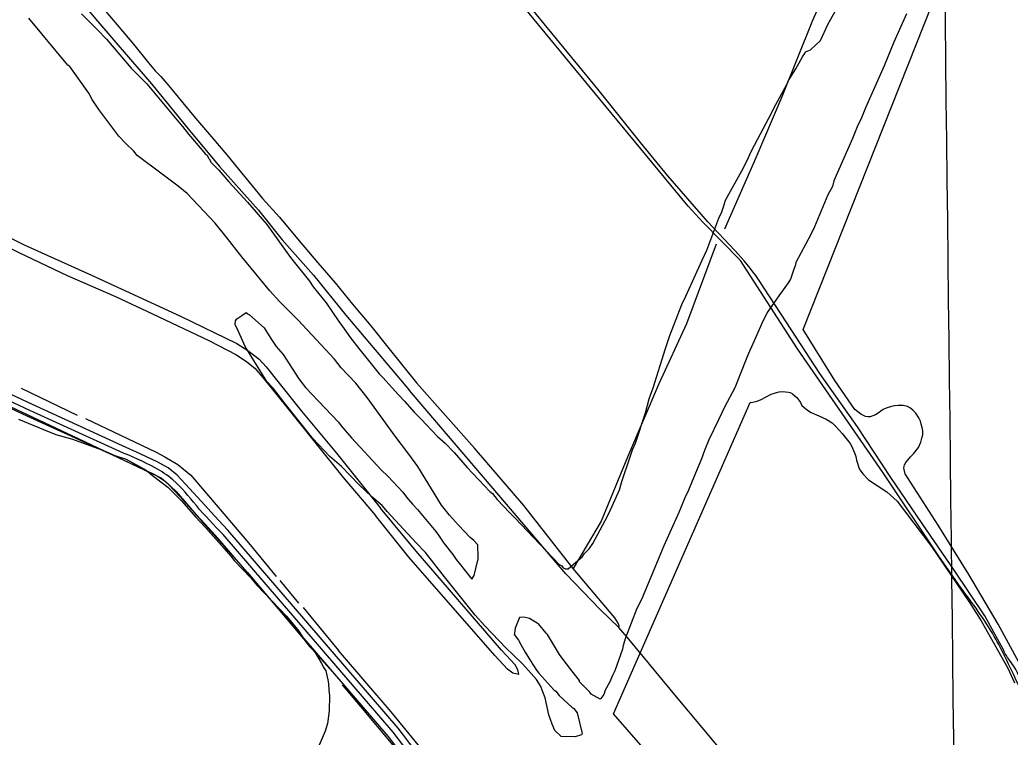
# Model space of a CAD drawing. Extents: x 3683613 to 3738215, y 469626 to 495384.
# Drawn here: x 3696193 to 3698541, y 476777 to 478478 of the extents above; entities that cross this region are included whole.
import ezdxf

# ---------------------------------------------------------------- set-up
doc = ezdxf.new("R2010")
doc.units = 0
for name, color, linetype in [('V-GRID-MAJR', 7, 'Continuous'), ('V-ROAD-CNTR', 7, 'Continuous'), ('V-SITE-VEGE', 7, 'Continuous'), ('V-TOPO-SHOR', 7, 'Continuous')]:
    doc.layers.add(name, color=color, linetype=linetype)

msp = doc.modelspace()

# ---------------------------------------------------------------- linework, layer by layer
at = {"layer": 'V-GRID-MAJR'}
msp.add_spline([(3698426.8, 475163.3), (3698357.2, 481220.7), (3698287.6, 487281.2), (3698217.9, 493341.7), (3698217.9, 493344.8)], degree=3, dxfattribs=at)
at = {"layer": 'V-ROAD-CNTR'}
for points in [[(3698423.5, 477132.6), (3698372.5, 477206), (3698240, 477404), (3698037.2, 477697.5), (3697901.7, 477907.2), (3697812.8, 477998.2), (3697778, 478036.6), (3697594.8, 478258.4), (3697353.6, 478551.6), (3697118, 478834.7)], [(3698525.2, 476983.9), (3698481.6, 477064.8), (3698408.8, 477172.8), (3698333, 477283.8), (3698258, 477392.9), (3698179.1, 477512.7), (3698090.4, 477639.1), (3698010, 477761.9), (3697944.5, 477862.6), (3697938.1, 477871.5), (3697931.5, 477880.4), (3697924.8, 477889.1), (3697917.9, 477897.7), (3697910.8, 477906.2), (3697903.6, 477914.5), (3697896.2, 477922.7), (3697888.7, 477930.7), (3697824.4, 477999.1), (3697729.7, 478108.2), (3697665.2, 478187.2), (3697563.7, 478313.5), (3697447.6, 478455.6), (3697367, 478554.4)], [(3696430.3, 477454.4), (3696216.8, 477551.8), (3695750.5, 477769.6)], [(3697183.4, 476675.4), (3697089.9, 476797.9), (3696686.2, 477267.6), (3696654.5, 477301.9), (3696623, 477336.1), (3696595.2, 477366.6), (3696566.5, 477397.9), (3696544.9, 477415.7), (3696520.7, 477428.8), (3696478.4, 477448.5), (3696436.5, 477468), (3696223.1, 477565.5), (3695757.5, 477782.9)], [(3697160.2, 476656.3), (3697066.5, 476779), (3696663.8, 477247.6), (3696632.4, 477281.6), (3696600.9, 477315.8), (3696573, 477346.4), (3696545.8, 477376.1), (3696528.1, 477390.7), (3696507.2, 477402), (3696465.8, 477421.3), (3696424, 477440.8), (3696210.5, 477538.2), (3695743.4, 477756.3)], [(3697171.8, 476665.9), (3697078.2, 476788.4), (3696675, 477257.6)], [(3698561, 476923.5), (3698559.2, 476928), (3698557.1, 476932.5), (3698554.9, 476936.8), (3698552.5, 476941.1), (3698549.9, 476945.2), (3698547.1, 476949.2), (3698544.2, 476953.2), (3698540.9, 476957.2), (3698537.9, 476961.4), (3698535, 476965.7), (3698532.3, 476970.1), (3698529.7, 476974.6), (3698527.4, 476979.2), (3698525.2, 476983.9)]]:
    msp.add_lwpolyline(points, dxfattribs=at)
for points in [[(3696675, 477257.6), (3696611.9, 477325.9), (3696556.2, 477387), (3696513.9, 477415.4), (3696430.3, 477454.4)], [(3698727.1, 476359.3), (3698672.9, 476390.9), (3698660.3, 476412.3), (3698652.6, 476459), (3698643.4, 476532.6), (3698633.7, 476600.1), (3698613.2, 476716.3), (3698591.5, 476827.4), (3698555.1, 476912.7), (3698503.7, 477015.4), (3698423.5, 477132.6)]]:
    msp.add_spline(points, degree=3, dxfattribs=at)
at = {"layer": 'V-SITE-VEGE'}
for p, q in [((3696190.3, 477531.1), (3696263.1, 477500.8)), ((3696263.1, 477500.8), (3696281.3, 477493.7)), ((3696281.3, 477493.7), (3696316.1, 477484.4)), ((3696316.1, 477484.4), (3696379.1, 477461.1)), ((3696379.1, 477461.1), (3696397.3, 477453.9)), ((3696397.3, 477453.9), (3696418.8, 477445)), ((3696418.8, 477445), (3696445.3, 477436)), ((3696445.3, 477436), (3696493.1, 477409.7)), ((3696493.1, 477409.7), (3696507.8, 477397.7)), ((3696507.8, 477397.7), (3696527.5, 477382.1)), ((3696527.5, 477382.1), (3696543.9, 477370)), ((3696543.9, 477370), (3696576.5, 477337.4)), ((3696576.5, 477337.4), (3696610.6, 477298.1)), ((3696610.6, 477298.1), (3696633.4, 477274.1)), ((3696633.4, 477274.1), (3696677.3, 477224.5)), ((3696677.3, 477224.5), (3696693.5, 477205.7)), ((3696693.5, 477205.7), (3696701.6, 477195.5)), ((3696701.6, 477195.5), (3696740.7, 477154.4)), ((3696740.7, 477154.4), (3696755.3, 477137.3)), ((3696755.3, 477137.3), (3696825.3, 477063.6)), ((3696825.3, 477063.6), (3696838.3, 477048.3)), ((3696838.3, 477048.3), (3696854.5, 477027.8)), ((3696854.5, 477027.8), (3696869, 477005.7)), ((3696869, 477005.7), (3696880.4, 476992)), ((3696880.4, 476992), (3696891.8, 476980.1)), ((3696891.8, 476980.1), (3696896.6, 476971.6)), ((3696896.6, 476971.6), (3696907.8, 476952.9)), ((3696907.8, 476952.9), (3696914.2, 476941)), ((3696914.2, 476941), (3696919, 476934.2)), ((3696919, 476934.2), (3696923.5, 476912.4)), ((3696923.5, 476912.4), (3696924.9, 476904)), ((3696924.9, 476904), (3696926.2, 476887.2)), ((3696926.2, 476887.2), (3696927.6, 476875.5)), ((3696927.6, 476875.5), (3696926.6, 476838.8)), ((3696926.6, 476838.8), (3696922.5, 476808.8)), ((3696922.5, 476808.8), (3696917, 476790.5)), ((3696917, 476790.5), (3696902.8, 476757.5))]:
    msp.add_line(p, q, dxfattribs=at)
for points in [[(3698561.6, 476954.9), (3698512.5, 477044.3), (3698443.5, 477162.3), (3698370.5, 477279.8), (3698292.5, 477401.2), (3698291.4, 477404.7), (3698289.6, 477411.2), (3698289.3, 477414.7), (3698289.8, 477419.1), (3698291.1, 477422.6), (3698293.8, 477428.4), (3698305, 477441.3), (3698312.3, 477449), (3698324.3, 477464.1), (3698329.3, 477476.4), (3698332.2, 477485.7), (3698334, 477494.1), (3698334.1, 477503.1), (3698332.7, 477511), (3698330.6, 477519.4), (3698328.7, 477525.9), (3698325, 477534.3), (3698317.8, 477545.3), (3698311.5, 477551.5), (3698305.1, 477557.1), (3698297.8, 477560.8), (3698287.4, 477563.4), (3698276, 477563.5), (3698265.9, 477562.6), (3698254.3, 477559.4), (3698247.2, 477556.9), (3698240.5, 477553.6), (3698234.8, 477550.2), (3698230.8, 477546.9), (3698221.9, 477541.1), (3698209.4, 477536.8), (3698204, 477536.8), (3698198.3, 477537.5), (3698187.1, 477542.5), (3698180.2, 477548.1), (3698173.1, 477553.8), (3698125.7, 477622.7), (3698050.1, 477743.6), (3698433, 478709.3)], [(3696339.8, 478492.3), (3696377.3, 478454.5), (3696398.5, 478432.3), (3696456.9, 478363.9), (3696494.4, 478326.2), (3696565.8, 478240.8), (3696578.8, 478225.4), (3696593.3, 478206.7), (3696625.8, 478169.1), (3696632.3, 478160.6), (3696637.2, 478157.1), (3696640.4, 478150.3), (3696642, 478148.6), (3696646.8, 478140.1), (3696664.7, 478121.3), (3696689.1, 478093.9), (3696733, 478046), (3696778.5, 477993), (3696835, 477914.7), (3696880.4, 477858.4), (3696888.4, 477844.8), (3696919.2, 477807.3), (3696949.8, 477763), (3696957.9, 477751.1), (3696977.3, 477723.9), (3696996.7, 477698.3), (3697032.3, 477654), (3697045.3, 477638.6), (3697053.5, 477630), (3697090.9, 477589), (3697105.5, 477573.5), (3697128.3, 477547.9), (3697144.5, 477530.8), (3697183.6, 477489.6), (3697201.6, 477474.1), (3697222.8, 477451.9), (3697253.6, 477416), (3697307.4, 477359.5), (3697313.9, 477354.3), (3697325.3, 477340.6), (3697354.6, 477309.8), (3697367.6, 477296.1), (3697455.5, 477203.6), (3697458.8, 477200.2), (3697471.8, 477186.5), (3697478.4, 477183), (3697481.6, 477177.9), (3697486.6, 477176.1), (3697493.3, 477175.9), (3697527.4, 477205.1), (3697531, 477211.7), (3697542.9, 477223.1), (3697551.6, 477236.3), (3697581.4, 477290.7), (3697590.3, 477308.8), (3697615, 477363.4), (3697620.6, 477383.3), (3697640.4, 477441.3), (3697645.9, 477457.9), (3697653, 477474.4), (3697676.5, 477545.7), (3697685.7, 477578.9), (3697694.7, 477605.4), (3697723.8, 477698.3), (3697727.4, 477708.2), (3697734.6, 477729.8), (3697763.2, 477802.6), (3697772.1, 477822.4), (3697811.1, 477908.4), (3697821.7, 477931.5), (3697850.3, 478007.7), (3697857.4, 478022.5), (3697862.8, 478039.1), (3697866.5, 478050.7), (3697905, 478119.9), (3697917.3, 478143), (3697928, 478167.8), (3697977.1, 478260.2), (3697980.7, 478268.5), (3698012.2, 478326.2), (3698015.8, 478334.4), (3698033.2, 478362.4), (3698048.9, 478390.4), (3698054.2, 478398.7), (3698055.9, 478402), (3698067.7, 478406.7), (3698091.7, 478429.5), (3698109.4, 478469.1), (3698146.2, 478533.4)], [(3698295.6, 478492.8), (3698265.5, 478425.1), (3698242.3, 478368.8), (3698198, 478269.6), (3698187.2, 478241.5), (3698180.2, 478228.3), (3698167.7, 478196.9), (3698123.4, 478096), (3698119.7, 478082.7), (3698109.2, 478062.9), (3698077.2, 477986.9), (3698068.3, 477968.7), (3698033.2, 477902.7), (3698031.4, 477894.4), (3698027.8, 477884.5), (3698020.5, 477862.9), (3698015.3, 477854.7), (3697992.8, 477823.5), (3697965, 477784.1), (3697952.7, 477757.7), (3697931.4, 477709.7), (3697920.8, 477686.6), (3697915.4, 477673.4), (3697888.6, 477605.5), (3697864.1, 477559.3), (3697849.9, 477529.6), (3697827, 477481.7), (3697816.3, 477456.9), (3697809.1, 477437), (3697787.7, 477384.1), (3697778.8, 477362.6), (3697770, 477344.4), (3697755.8, 477309.7), (3697720.3, 477230.3), (3697707.9, 477202.2), (3697693.6, 477165.8), (3697666.9, 477103), (3697656.4, 477081.5), (3697629.5, 477012), (3697624.1, 476993.7), (3697622.2, 476985.4), (3697604.2, 476934), (3697598.8, 476922.5), (3697591.7, 476905.9), (3697581.3, 476887.8), (3697577.7, 476877.9), (3697570.7, 476868), (3697569, 476866.4), (3697547.6, 476878.6), (3697544.4, 476883.7), (3697534.6, 476894), (3697519.9, 476907.8), (3697520, 476911.1), (3697505.4, 476929.9), (3697481.1, 476960.6), (3697473.1, 476972.5), (3697468.3, 476981), (3697444.2, 477020), (3697440.9, 477023.4), (3697423.1, 477045.6), (3697419.8, 477047.4), (3697408.3, 477054.4), (3697401.7, 477057.9), (3697395.1, 477059.7), (3697388.4, 477061.5), (3697378.3, 477060.1), (3697367.7, 477035.3), (3697365.7, 477023.7), (3697365.6, 477020.3), (3697375.3, 477006.7), (3697381.7, 476994.9), (3697391.3, 476977.9), (3697404.2, 476957.5), (3697418.6, 476935.4), (3697423.5, 476928.6), (3697459.3, 476889.2), (3697464.2, 476885.8), (3697472.3, 476875.5), (3697501.7, 476848.1), (3697506.6, 476844.6), (3697514.7, 476834.4), (3697526.8, 476785.6), (3697525.1, 476782.3)], [(3697525.1, 476782.3), (3697509.9, 476777.6), (3697476.5, 476778.5), (3697461.8, 476792.2), (3697455.5, 476807.4), (3697447.7, 476829.4), (3697438.7, 476869.7), (3697427.7, 476898.4), (3697418.1, 476913.7), (3697385.6, 476949.6), (3697362.7, 476971.9), (3697346.4, 476987.4), (3697295.9, 477040.5), (3697273.2, 477066.1), (3697200.3, 477156.6), (3697154.9, 477214.6), (3697132.1, 477238.5), (3697063.8, 477312.2), (3697057.3, 477320.7), (3697052.4, 477325.8), (3697027.9, 477346.5), (3696996.9, 477375.7), (3696956.2, 477418.5), (3696928.4, 477442.6), (3696887.6, 477485.4), (3696819.6, 477570.8), (3696793.7, 477604.8), (3696779.1, 477620.3), (3696727.7, 477703.5), (3696711.9, 477739), (3696703.9, 477755.9), (3696704.2, 477764.2), (3696707.6, 477769.2), (3696719.5, 477777.2), (3696729.7, 477783.6), (3696731.3, 477781.9), (3696737.9, 477778.4), (3696772.3, 477747.5), (3696788.3, 477722), (3696801.2, 477703.3), (3696817.5, 477684.5), (3696854.5, 477626.7), (3696870.6, 477606.2), (3696901.6, 477573.7), (3696948.8, 477524), (3696955.3, 477515.5), (3696979.6, 477486.5), (3697049.6, 477411.1), (3697065.9, 477395.7), (3697101.7, 477358), (3697109.8, 477346.1), (3697124.4, 477329), (3697135.8, 477317), (3697179.6, 477264.1), (3697186, 477255.6), (3697198.9, 477236.8), (3697220, 477209.6), (3697228, 477197.7), (3697234.5, 477189.1), (3697265.3, 477151.6), (3697270.5, 477159.8), (3697274.3, 477176.4), (3697279.9, 477199.7), (3697280, 477203), (3697279.1, 477233.1), (3697269.3, 477243.4), (3697261.1, 477250.3), (3697233.5, 477279.4), (3697212.3, 477303.4), (3697192.9, 477327.3), (3697136.7, 477419), (3697115.7, 477447.9), (3697083.4, 477490.5), (3697017.1, 477582.5), (3696989.6, 477616.6), (3696955.4, 477652.6), (3696939.2, 477673), (3696853, 477765.5), (3696809, 477810.1), (3696786.2, 477835.7), (3696719.7, 477916), (3696682.5, 477963.7), (3696656.5, 477996.1), (3696589.8, 478066.4), (3696568.5, 478083.6), (3696534, 478109.6), (3696471.7, 478156.3), (3696463.6, 478166.5), (3696444, 478185.4), (3696427.7, 478202.5), (3696380.9, 478265.6), (3696364.8, 478289.4), (3696356.8, 478304.6), (3696311.6, 478367.6), (3696306.7, 478371.1), (3696214.2, 478482.1)], [(3697665.5, 476757.9), (3697600.5, 476832.3), (3697925.1, 477570.5), (3697931.3, 477571.1), (3697941.4, 477573.4), (3697950.6, 477577.6), (3697974.6, 477589.9), (3697985.1, 477593.8), (3697993.5, 477596.1), (3698001.2, 477596.7), (3698008.8, 477596), (3698015.6, 477595.3), (3698019.7, 477594), (3698025.2, 477590.8), (3698030.9, 477586.5), (3698035.1, 477582), (3698040, 477576), (3698043.9, 477570.1), (3698047.5, 477563.1), (3698060.5, 477552.7), (3698069.2, 477546.8), (3698087.3, 477538.6), (3698104.8, 477530.9), (3698119, 477522.2), (3698127.3, 477514.1), (3698135.6, 477505), (3698143.3, 477496.6), (3698162.1, 477473.2), (3698165.4, 477467.8), (3698170.2, 477457), (3698172.2, 477451.1), (3698175, 477442.4), (3698176.7, 477433.7), (3698179, 477426.2), (3698182.7, 477415.9), (3698185.7, 477409.9), (3698191.8, 477401), (3698205.1, 477387.3), (3698248.9, 477358.3), (3698273.4, 477336.6), (3698354.8, 477229.2), (3698445.1, 477096.3), (3698472.6, 477052.6), (3698535.6, 476939.9), (3698551.7, 476905.6)]]:
    msp.add_lwpolyline(points, dxfattribs=at)
at = {"layer": 'V-TOPO-SHOR'}
for p, q in [((3698142.3, 478630.4), (3698072.4, 478476.4)), ((3696196, 477604.6), (3696328.9, 477540.7)), ((3696809.9, 477148.6), (3696854, 477094.6)), ((3696865.3, 477084), (3696948.6, 476982.4)), ((3696887, 476984.5), (3696934.7, 476931.3))]:
    msp.add_line(p, q, dxfattribs=at)
for points in [[(3696326.4, 478535.1), (3696421.2, 478424.2), (3696505.7, 478326.2), (3696592.3, 478219.5), (3696666.8, 478130.6), (3696758.8, 478027.1), (3696815.6, 477956.3), (3696889.5, 477872.6), (3696966.4, 477777.5), (3697044.1, 477685), (3697116.8, 477598.6)], [(3696392.4, 478503.7), (3696419.2, 478471.9), (3696462.8, 478420.4), (3696498.5, 478376.4), (3696514.4, 478357), (3696527.7, 478343.5), (3696546.8, 478322), (3696579.3, 478281.1), (3696609.9, 478245.3), (3696652.3, 478195.4), (3696683.7, 478157.7), (3696711.8, 478123.9), (3696744.1, 478084.3), (3696768.9, 478054.3), (3696809.2, 478010), (3696855.4, 477954.3), (3696900, 477902.1), (3696940.8, 477854.2), (3696981.9, 477804.1), (3697025.8, 477752), (3697069.2, 477697.5), (3697134.1, 477617.5)], [(3698072.4, 478476.4), (3697999.9, 478295.4), (3697938.3, 478150.5), (3697864.3, 477981.8)], [(3695988.2, 478037.9), (3695987.2, 478031.2), (3695989.3, 478023.2), (3695994.5, 478017.7), (3696058.7, 477989.5), (3696099.6, 477971.1), (3696191.1, 477926.6), (3696305.4, 477872.1), (3696420, 477822), (3696507.5, 477780.5), (3696641.4, 477717.8), (3696707.2, 477683.4), (3696731.2, 477667.2), (3696750.6, 477651.6), (3696769, 477629.9), (3696825.3, 477560.3), (3696959.5, 477392.9), (3697036.8, 477302.1)], [(3695988.2, 478037.9), (3695992.2, 478042.3), (3695998.1, 478041.5), (3696008.3, 478038.3), (3696071.9, 478009), (3696203.6, 477944.3), (3696363.5, 477872.7), (3696573.8, 477775), (3696707.8, 477710.2), (3696733.7, 477693.9), (3696760.3, 477673.2), (3696777.3, 477655.4), (3696808.4, 477616.5), (3696861.3, 477549.7), (3696943.8, 477450.5), (3697048.5, 477320.1)], [(3697844.6, 477946.1), (3697773.5, 477757), (3697708.3, 477615), (3697634.3, 477441.1), (3697571.8, 477289.1), (3697505.1, 477176.7)], [(3695573.3, 477837.5), (3695715.4, 477774), (3695859.5, 477707.8), (3695991.9, 477645.7), (3696144.4, 477573.1), (3696331.6, 477485.4), (3696519.4, 477395.7), (3696538.6, 477383.4), (3696564.2, 477359.2), (3696627.3, 477286.2), (3696733.2, 477166.9), (3696887, 476984.5)], [(3697613.7, 477036.7), (3697569.3, 477079.2), (3697487.5, 477164.1), (3697370.4, 477302.2), (3697251.4, 477441.5), (3697116.8, 477598.6)], [(3697613.7, 477036.7), (3697614.5, 477040.8), (3697611.9, 477047.4), (3697603.6, 477059.4), (3697505.1, 477176.7), (3697387.9, 477325.8), (3697271.1, 477462.1), (3697134.1, 477617.5)], [(3696349.3, 477532.5), (3696516.4, 477452.5), (3696537.1, 477441.9), (3696567.6, 477423.4), (3696581.5, 477412.4), (3696598.6, 477398.1), (3696663.3, 477322.4), (3696735.5, 477237.4), (3696801.3, 477158)], [(3697376.4, 476925.1), (3697373.6, 476936.5), (3697367.3, 476947.8), (3697335.1, 476982.7), (3697132.9, 477217.7), (3697048.5, 477320.1)], [(3697376.4, 476925.1), (3697361.9, 476928.4), (3697349.3, 476938.1), (3697319.3, 476970), (3697115.4, 477203.8), (3697036.8, 477302.1)], [(3698491.3, 476003.3), (3698475.7, 476014.1), (3698455.3, 476035.7), (3698449, 476043.2), (3698215.7, 476325.7), (3698133.9, 476426.6), (3698003.8, 476570.8), (3697932.4, 476654.4), (3697750.3, 476872.2), (3697636.9, 477008.7), (3697613.7, 477036.7)], [(3697764.1, 476273.5), (3697716.9, 476307.6), (3697638.6, 476358.8), (3697485.1, 476458.1), (3697368, 476532.8), (3697297.8, 476580.4), (3697281.9, 476592.7), (3697268, 476604.2), (3697254.9, 476617.6), (3697187.8, 476697.6), (3697073.4, 476836.7), (3696948.6, 476982.4)], [(3698095.6, 475811.8), (3698059.4, 475856.3), (3698025.5, 475895.3), (3698012.3, 475908), (3698006.6, 475914.3), (3697993.1, 475931.6), (3697903.7, 476039.2), (3697843.1, 476106.6), (3697742.6, 476227.2), (3697728.2, 476239.9), (3697713.5, 476252.5), (3697617.4, 476317.3), (3697463.1, 476415.8), (3697311.6, 476522.5), (3697285.7, 476542.7), (3697252, 476570.8), (3697212.6, 476607.2), (3697171.3, 476651), (3697082.6, 476752.7), (3697002.1, 476849.6), (3696958.5, 476900.5)]]:
    msp.add_lwpolyline(points, dxfattribs=at)

doc.saveas('drawing.dxf')
